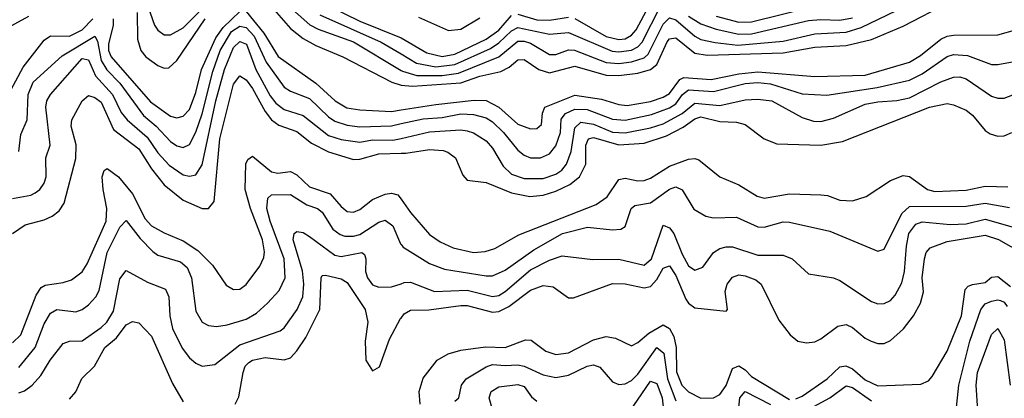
# Model space of a CAD drawing. Header units: inches. Extents: x 1173000 to 1307049, y 522583 to 678455.
# Tile 562 of 617: x 1218792 to 1221911, y 668289 to 669487. Entities that reach past the tile are written whole.
import ezdxf

# ---------------------------------------------------------------- set-up
doc = ezdxf.new("R2010")
doc.units = ezdxf.units.IN
doc.header["$MEASUREMENT"] = 0
doc.layers.add('B2616', color=7, linetype='Continuous')
doc.layers.add('B2626', color=7, linetype='Continuous')

msp = doc.modelspace()

# ---------------------------------------------------------------- linework, layer by layer
at = {"layer": 'B2616', "color": 5}
for points, elevation in [([(1219198.2, 669530), (1219219.7, 669470), (1219230, 669454.4), (1219250, 669439.8), (1219270, 669439.4), (1219310, 669461.8), (1219410, 669564.1)], 1540), ([(1219636.9, 669536.9), (1219710.9, 669470.9), (1219737.2, 669457.2), (1219850, 669417.2), (1220000, 669326.8)], 1540), ([(1219088.6, 669490), (1219088.6, 669470), (1219073.6, 669410), (1219074, 669390), (1219082.2, 669370), (1219207.2, 669227.2), (1219270, 669182.3), (1219290, 669176.9), (1219310, 669181.9), (1219330, 669202.8), (1219350, 669257.2), (1219367.9, 669330), (1219413.8, 669430), (1219437.3, 669462.7), (1219490, 669512.8)], 1480), ([(1219164.2, 669510), (1219165.2, 669425.2), (1219176.1, 669390), (1219191.9, 669370), (1219230, 669342.8), (1219250, 669334.1), (1219265.2, 669334.8), (1219290, 669358.4), (1219379.7, 669490)], 1520), ([(1219510, 669513.4), (1219565.1, 669445.1), (1219611, 669371), (1219730, 669286.6), (1219791, 669230), (1219828.6, 669208.6), (1219870, 669202), (1219970, 669196.7), (1220000, 669201.5)], 1480), ([(1219598.8, 669518.8), (1219650, 669459.9), (1219690, 669427.5), (1219730, 669406), (1219816.3, 669370), (1219971.3, 669290), (1220000, 669280.3)], 1520), ([(1219742.8, 669502.8), (1219936.7, 669416.7), (1220000, 669379.3)], 1560), ([(1219770.7, 669530.7), (1219870, 669482.2), (1220000, 669430.2)], 1580), ([(1218732.6, 669450), (1218821, 669499)], 1520), ([(1218750, 669236.8), (1218803.1, 669336.9), (1218870, 669422.3), (1218890, 669436), (1218950, 669435.5), (1218990, 669455.7), (1219023.9, 669490)], 1480), ([(1218789.8, 669070), (1218796.5, 669123.5), (1218816.1, 669170), (1218819.4, 669250), (1218834.8, 669290), (1218927, 669373), (1219030, 669435.6), (1219039.1, 669419.1), (1219050, 669358), (1219068.2, 669328.2), (1219110, 669286.4), (1219184.3, 669184.3), (1219224.9, 669150), (1219270, 669101.6), (1219290, 669088.3), (1219310, 669082.4), (1219330, 669092.1), (1219350, 669130.8), (1219370, 669189.4), (1219403.7, 669323.7), (1219427.4, 669390), (1219463.3, 669450), (1219490, 669467), (1219510, 669462.3), (1219535.1, 669435.1), (1219572.9, 669352.9), (1219630, 669273.6), (1219650, 669261.3), (1219710, 669237.8), (1219770, 669179.7), (1219790, 669165.8), (1219830, 669153.7), (1219870, 669148.1), (1219970, 669151.7), (1220000, 669158.3)], 1460), ([(1218770, 668921.6), (1218827.7, 668932.3), (1218841.1, 668938.9), (1218856.3, 668950), (1218870.4, 668970), (1218876.4, 668990), (1218875.7, 669050), (1218889.4, 669090.6), (1218875.8, 669210), (1218878.5, 669230), (1218889.9, 669250), (1218990, 669364.6), (1219010, 669359.9), (1219032.9, 669310), (1219086.4, 669250), (1219113.9, 669193.9), (1219133.1, 669170), (1219195.9, 669115.9), (1219230, 669065.9), (1219266.3, 669026.3), (1219310, 668996.5), (1219330, 668991.5), (1219350, 668996.4), (1219370, 669027.7), (1219414, 669230), (1219441.4, 669330), (1219470, 669398.8), (1219490, 669418.8), (1219510.5, 669410), (1219540.8, 669330), (1219586.2, 669246.2), (1219603.4, 669223.4), (1219630, 669203.5), (1219690, 669184.3), (1219770, 669120.8), (1219810, 669107.6), (1219870, 669099.4), (1219910, 669107.1), (1219974.3, 669105.7), (1220000, 669111.5)], 1440), ([(1218770, 668810.6), (1218810, 668837.9), (1218870, 668853.3), (1218895.1, 668864.9), (1218917.5, 668882.5), (1218933.8, 668906.2), (1218970, 669047.9), (1218970.9, 669090.9), (1218955.8, 669150), (1218957.4, 669170), (1218990.6, 669230), (1219010, 669247), (1219030, 669241.1), (1219050, 669225.9), (1219090, 669140.1), (1219170, 669078.5), (1219210, 669015), (1219250, 668964.1), (1219310, 668916.4), (1219370.4, 668889.6), (1219390, 668890.1), (1219408.5, 668911.5), (1219426.1, 669110), (1219470, 669282.7), (1219490, 669310.1), (1219510, 669296.6), (1219530, 669269.3), (1219570, 669196.2), (1219590.4, 669170.4), (1219613.2, 669153.2), (1219670, 669133.8), (1219716.6, 669096.6), (1219770, 669068.6), (1219850, 669044.7), (1219870, 669045.5), (1219930, 669062.7), (1220000, 669064.6)], 1420), ([(1218770, 668464.8), (1218795.7, 668490), (1218844.7, 668615.3), (1218860.9, 668639.1), (1218872.9, 668647.1), (1218930, 668655), (1218956.5, 668663.5), (1218990, 668689.6), (1219005.8, 668714.2), (1219066.8, 668850), (1219068.8, 668890), (1219056.8, 668950), (1219054.1, 668990), (1219059.8, 669010), (1219070, 669016.4), (1219105.2, 668990), (1219150, 668935.8), (1219190, 668857.4), (1219210, 668835.1), (1219250, 668812.4), (1219310, 668786.9), (1219356.6, 668756.6), (1219403.1, 668710), (1219446.6, 668646.6), (1219470, 668633.2), (1219490, 668634.6), (1219510, 668648.7), (1219553.2, 668706.8), (1219565.7, 668734.3), (1219567.9, 668752.1), (1219561.5, 668790), (1219522.9, 668890), (1219506.7, 668950), (1219509, 669031), (1219515.3, 669044.7), (1219530, 669055), (1219590, 669005.9), (1219610, 669001.8), (1219650, 669007.1), (1219670, 668996.5), (1219710, 668958.2), (1219776.1, 668936.1), (1219810, 668896.1), (1219830, 668880.1), (1219850, 668877.9), (1219870, 668886.1), (1219910, 668918.2), (1219950, 668935), (1219970, 668938.1), (1219990, 668932.8), (1220000, 668919)], 1380), ([(1218790, 668385.9), (1218841.5, 668450), (1218870, 668525), (1218890, 668558.6), (1218910, 668569.6), (1218970, 668562.9), (1218990, 668569.6), (1219010, 668584.4), (1219033.6, 668610), (1219044.1, 668630), (1219069.3, 668750.7), (1219110, 668830.2), (1219130, 668852.1), (1219174.4, 668794.4), (1219213.8, 668753.8), (1219230, 668742.1), (1219301.3, 668721.3), (1219323, 668703), (1219336.9, 668670), (1219350, 668564.4), (1219370.1, 668530.1), (1219390, 668519.1), (1219415.8, 668515.8), (1219450, 668521), (1219510, 668539), (1219542, 668558), (1219577, 668590), (1219613.9, 668630), (1219633.4, 668670), (1219629.6, 668730.4), (1219585.2, 668850), (1219575.4, 668890), (1219577.8, 668922.2), (1219590, 668933.4), (1219650, 668934.4), (1219701.3, 668901.3), (1219735.9, 668890), (1219750, 668877.6), (1219784.3, 668824.3), (1219807.2, 668807.2), (1219822.4, 668802.4), (1219850, 668801.8), (1219870, 668807.8), (1219930, 668846.4), (1219950, 668852.5), (1219974.3, 668834.3), (1219998.1, 668778.1), (1220000, 668775.8)], 1360), ([(1218790, 668306.1), (1218807.4, 668312.6), (1218831.6, 668330), (1218859.1, 668360.9), (1218889.4, 668410), (1218930, 668462.2), (1218950, 668469.4), (1218990, 668470.7), (1219050, 668513.2), (1219068.4, 668530), (1219090, 668565), (1219110, 668667), (1219130, 668693.8), (1219196.9, 668656.9), (1219254.6, 668634.6), (1219264.6, 668610), (1219267.5, 668550), (1219276, 668510), (1219307.2, 668447.2), (1219330, 668417.1), (1219350, 668399.8), (1219370, 668390.9), (1219410, 668395.3), (1219490, 668458.2), (1219617.3, 668502.7), (1219630, 668512.1), (1219671.4, 668570), (1219689.3, 668610), (1219692.7, 668650), (1219688, 668692), (1219659, 668790), (1219661.8, 668810), (1219670, 668816.8), (1219690, 668813.4), (1219710, 668801.3), (1219790, 668741.6), (1219810, 668737.5), (1219875.6, 668750), (1219884.2, 668744.2), (1219888.3, 668730), (1219887.7, 668690), (1219893.7, 668670), (1219910, 668648.4), (1219930, 668640.4), (1219970, 668641.2), (1220000, 668651.5)], 1340), ([(1219475.2, 668270), (1219486.4, 668293.6), (1219499.8, 668370), (1219507, 668390), (1219518.3, 668401.7), (1219530.2, 668409.8), (1219570, 668418.4), (1219630, 668410.1), (1219650, 668417), (1219670, 668438.8), (1219698.3, 668481.7), (1219742.8, 668570), (1219746.7, 668670), (1219750, 668677.8), (1219761, 668679), (1219810, 668666.8), (1219830, 668655.8), (1219886.8, 668570), (1219895.1, 668530), (1219886.1, 668470), (1219888.7, 668410), (1219910, 668375.8), (1219931.6, 668388.4), (1219963.9, 668476.1), (1219998.8, 668541.2), (1220000, 668542.8)], 1320), ([(1218950, 668285.8), (1218970.5, 668309.5), (1218988.8, 668351.2), (1219029.9, 668390), (1219061.7, 668450), (1219099.5, 668480.5), (1219130, 668521.7), (1219150, 668532.3), (1219170, 668528), (1219210, 668485.4), (1219275.9, 668335.9), (1219310, 668277.4)], 1320)]:
    msp.add_lwpolyline(points, dxfattribs=dict(at, elevation=elevation))
at = {"layer": 'B2626', "color": 5}
for points, elevation in [([(1220000, 669326.8), (1220004.3, 669324.3), (1220050.5, 669310.5), (1220130, 669310.3), (1220182.1, 669317.9), (1220309.9, 669370), (1220370, 669418.9), (1220390, 669419.8), (1220410, 669412.6), (1220470, 669377.3), (1220490, 669377), (1220530, 669392.2), (1220549, 669391), (1220650, 669352.1), (1220690, 669348.2), (1220730, 669353.7), (1220770, 669366.9), (1220782.3, 669377.7), (1220830, 669473.6), (1220850, 669493.1), (1220870, 669486.7), (1220930, 669434.9), (1220950, 669424.6), (1220994.6, 669414.6), (1221067, 669407), (1221210, 669419.3), (1221310, 669442.4), (1221410, 669447.6), (1221457, 669463), (1221678.5, 669570)], 1540), ([(1220000, 669280.3), (1220000.2, 669280.2), (1220036.5, 669276.5), (1220190, 669287.7), (1220250, 669308.9), (1220316.5, 669323.5), (1220342.8, 669337.2), (1220370, 669359.9), (1220390, 669361.5), (1220436.8, 669330), (1220470, 669318.8), (1220550, 669340), (1220650, 669312), (1220690, 669310.6), (1220750, 669317.7), (1220790, 669330), (1220810, 669345.5), (1220842.9, 669417.1), (1220850, 669426.2), (1220870, 669430.3), (1220930, 669381.8), (1220970, 669374.6), (1221210, 669382.3), (1221310, 669400), (1221410, 669405.2), (1221490, 669424.3), (1221590, 669466.8), (1221736.7, 669543.3)], 1520), ([(1220000, 669379.3), (1220049.6, 669350), (1220110, 669338.3), (1220170, 669345.3), (1220283.6, 669396.4), (1220310, 669413.9), (1220350, 669452), (1220370, 669462.2), (1220470, 669441.3), (1220530, 669446.6), (1220668.2, 669388.2), (1220690, 669385.3), (1220729.5, 669390.5), (1220750, 669401), (1220764.1, 669415.9), (1220821.5, 669530)], 1560), ([(1220370, 669505.3), (1220430, 669487), (1220470, 669486.2), (1220530, 669495.3)], 1580), ([(1220550, 669490.8), (1220650, 669434.1), (1220690, 669424.1), (1220710, 669426.7), (1220730, 669438.3), (1220744.6, 669455.4), (1220785.3, 669530)], 1580), ([(1220998.5, 669498.5), (1221070, 669479.6), (1221110, 669480.3), (1221310.6, 669530.6)], 1580), ([(1220000, 669430.2), (1220000.6, 669430), (1220082, 669382), (1220130, 669370.8), (1220170, 669377.9), (1220270, 669425.6), (1220310, 669454), (1220350, 669501.1)], 1580), ([(1220000, 669201.5), (1220110, 669219.2), (1220232.1, 669232.1), (1220270, 669231.8), (1220309.3, 669210), (1220370, 669156.8), (1220410, 669141.7), (1220430, 669143.3), (1220444.7, 669155.3), (1220448.5, 669191.5), (1220455.9, 669210), (1220550, 669248.5), (1220635.3, 669235.3), (1220690, 669218.6), (1220716, 669216), (1220790, 669227.9), (1220830, 669241.7), (1220850, 669254.2), (1220882.5, 669297.5), (1220895.3, 669304.7), (1220982.1, 669297.9), (1221070, 669316), (1221130, 669322.2), (1221310, 669307.3), (1221470, 669312), (1221610, 669352.9), (1221645.6, 669374.4), (1221710, 669425.7), (1221730, 669435.1), (1221750, 669438.7), (1221890, 669439.2), (1222010, 669473.4)], 1480), ([(1220055.8, 669495.8), (1220150, 669452.7), (1220190, 669457.3), (1220250, 669493.7)], 1620), ([(1220910, 669498), (1220950, 669474.1), (1220997.7, 669457.7), (1221070, 669441.5), (1221110, 669442.7), (1221290, 669484.5), (1221330, 669488.2), (1221390, 669486.3), (1221430, 669492.9)], 1560), ([(1220000, 669158.3), (1220070, 669173.8), (1220130, 669177.4), (1220190, 669189.6), (1220230, 669187.3), (1220270, 669176.4), (1220290, 669164.1), (1220325, 669130), (1220370, 669074.1), (1220390, 669058.7), (1220410, 669050.5), (1220442, 669050), (1220470, 669062.5), (1220490, 669087.7), (1220504.6, 669130), (1220507.4, 669172.6), (1220520.6, 669190), (1220550, 669204.6), (1220590, 669203.4), (1220670, 669172.7), (1220710, 669169.2), (1220793.3, 669186.7), (1220850, 669208.4), (1220870, 669221.3), (1220891, 669250), (1220910, 669265.3), (1220990, 669260), (1221090, 669285.4), (1221130, 669289), (1221170, 669284.7), (1221270, 669252.2), (1221348.9, 669248.9), (1221507.4, 669272.6), (1221610, 669296.1), (1221650, 669315.6), (1221730, 669371.1), (1221750, 669377.3), (1221794.1, 669374.1), (1221870, 669345.2), (1221890, 669345), (1221970, 669360.7)], 1460), ([(1220000, 669111.5), (1220090, 669132), (1220190, 669139), (1220210, 669135.6), (1220230, 669128.9), (1220270, 669103.8), (1220290, 669080.5), (1220323.6, 669023.6), (1220350, 668998.8), (1220390, 668984.6), (1220450, 668984.3), (1220490, 668998.1), (1220509.1, 669010.9), (1220524.4, 669030), (1220539.2, 669070), (1220550, 669145), (1220570, 669162.7), (1220610, 669156.2), (1220670, 669131), (1220710, 669129.5), (1220790, 669144.5), (1220830, 669158), (1220889.9, 669190), (1220930, 669223.5), (1221010, 669215.7), (1221090, 669233.6), (1221130, 669236.1), (1221174.4, 669230), (1221270, 669177.8), (1221306.2, 669166.2), (1221330, 669164.6), (1221370, 669175.2), (1221470, 669220.1), (1221510, 669227.7), (1221570, 669231.1), (1221610, 669239.9), (1221710, 669290.7), (1221750, 669305.2), (1221770, 669306.2), (1221790, 669300.1), (1221870, 669245.7), (1221890, 669238.4), (1221910, 669238.6), (1221970, 669261.7)], 1440), ([(1220000, 669064.6), (1220015, 669065), (1220090, 669076.5), (1220133.3, 669073.3), (1220148.4, 669068.4), (1220172.2, 669050), (1220195.3, 668995.3), (1220210, 668979.6), (1220270, 668972.1), (1220350, 668939.4), (1220408, 668928), (1220450, 668931.8), (1220490, 668944), (1220534.5, 668965.5), (1220565.2, 668990), (1220585.1, 669030), (1220585.4, 669090), (1220594.2, 669110), (1220610, 669114.2), (1220690, 669090.8), (1220770, 669096), (1220840.6, 669119.4), (1220893.1, 669146.8), (1220930, 669173.1), (1220950, 669179.3), (1221010, 669164.9), (1221062.8, 669162.8), (1221090, 669155.5), (1221150.2, 669110), (1221190, 669093.9), (1221330, 669089.7), (1221398.4, 669101.6), (1221673.5, 669210), (1221730, 669222), (1221750, 669218.1), (1221790, 669200.5), (1221810, 669184.6), (1221850, 669136.3), (1221865.7, 669125.7), (1221890, 669118.8), (1221910, 669119.9), (1221934.4, 669130)], 1420), ([(1220000, 668919), (1220030, 668877.4), (1220090, 668807.4), (1220124.3, 668784.3), (1220165, 668765), (1220230, 668750.4), (1220266.4, 668753.6), (1220297.1, 668762.9), (1220373.3, 668806.7), (1220618, 668902), (1220653.4, 668926.6), (1220690, 668981.7), (1220710, 668985.2), (1220750, 668977.4), (1220770, 668978.4), (1220790, 668985.6), (1220850, 669023.2), (1220910, 669045.5), (1220930, 669047.5), (1220943.4, 669043.4), (1221010, 668990.2), (1221070, 668964.7), (1221128.2, 668928.2), (1221150, 668922.7), (1221230, 668935.7), (1221330, 668933.4), (1221351, 668931), (1221390, 668916.5), (1221430, 668913.7), (1221472.6, 668927.4), (1221550, 668977.8), (1221590, 668993.9), (1221610, 668990.7), (1221667.8, 668950), (1221690, 668943.4), (1221790, 668947.4), (1221850, 668959.9), (1221921.5, 668958.5)], 1380), ([(1220000, 668775.8), (1220007.1, 668767.1), (1220090, 668715.6), (1220137.5, 668697.5), (1220270, 668676.3), (1220290, 668676.9), (1220330, 668694.7), (1220421, 668759), (1220511.5, 668810), (1220590.8, 668830.8), (1220670, 668821.9), (1220696.1, 668823.9), (1220710, 668832.2), (1220729.4, 668890), (1220740.7, 668899.3), (1220790, 668907.6), (1220850, 668951), (1220870, 668958.2), (1220890, 668948.4), (1220927.3, 668887.3), (1220965, 668865), (1220990, 668860.1), (1221062.2, 668862.2), (1221130, 668831.2), (1221150, 668830.6), (1221210, 668847.4), (1221230, 668846.7), (1221357.6, 668817.6), (1221510, 668754.2), (1221530, 668761.2), (1221586.3, 668873.7), (1221610, 668895.6), (1221790, 668897.1), (1221850, 668906.8), (1221927.2, 668892.8)], 1360), ([(1220000, 668651.5), (1220010, 668655), (1220030, 668656.5), (1220106.6, 668626.6), (1220210, 668630.8), (1220290, 668610.9), (1220310, 668614.7), (1220330, 668626.9), (1220410, 668695.9), (1220470, 668726.4), (1220510, 668740.1), (1220607.8, 668727.8), (1220690, 668729.7), (1220770, 668710.5), (1220793.5, 668730), (1220830, 668836.6), (1220850, 668828.9), (1220863.9, 668810), (1220890, 668744.8), (1220910, 668708), (1220930, 668694.5), (1220955.6, 668704.4), (1220990, 668750.2), (1221010, 668763), (1221030, 668768.2), (1221050, 668768.3), (1221130, 668741.8), (1221210, 668742.1), (1221238.9, 668730), (1221290, 668683.1), (1221370, 668670.2), (1221390, 668662), (1221490, 668594.8), (1221510, 668587.8), (1221530, 668588.4), (1221550, 668598.8), (1221564.8, 668615.2), (1221585.8, 668654.1), (1221594.6, 668690), (1221600.4, 668770), (1221607.9, 668810), (1221630, 668840.3), (1221650, 668847), (1221739.4, 668839.4), (1221790, 668840.6), (1221850, 668855.5), (1221950, 668827.4)], 1340), ([(1220000, 668542.8), (1220010, 668556.2), (1220030, 668568.3), (1220088.5, 668568.5), (1220190, 668582.9), (1220210, 668582.5), (1220290, 668561.6), (1220310, 668563.8), (1220341, 668579), (1220410, 668631.2), (1220450, 668646.1), (1220481.5, 668641.5), (1220530, 668607), (1220546.5, 668606.5), (1220670, 668652.7), (1220710, 668651.4), (1220770, 668638.1), (1220790, 668643.2), (1220810, 668664.8), (1220830, 668700.6), (1220850, 668708), (1220870, 668677.4), (1220902.3, 668602.3), (1220910, 668590.1), (1220930, 668575.7), (1221030, 668564.9), (1221033.8, 668570), (1221026.8, 668626.8), (1221033.2, 668650), (1221050, 668672.2), (1221070, 668679.4), (1221090, 668676.5), (1221123.5, 668663.5), (1221140.6, 668650), (1221196.1, 668536.1), (1221232.3, 668490), (1221256.9, 668470), (1221284.2, 668464.2), (1221310, 668467.9), (1221330, 668477.3), (1221383, 668517), (1221410, 668522), (1221430, 668512.9), (1221470, 668479.5), (1221488.6, 668470), (1221510, 668462.1), (1221530, 668461.8), (1221550, 668471.6), (1221590.9, 668509.1), (1221622.8, 668550), (1221645.1, 668590), (1221654.2, 668625.8), (1221650.9, 668670), (1221658.2, 668730), (1221662.6, 668750), (1221675.4, 668764.6), (1221730, 668784.8), (1221850, 668805.3), (1221891.8, 668791.8), (1221970, 668747.3)], 1320), ([(1221250, 668286.8), (1221270, 668295.4), (1221350, 668350.1), (1221390, 668388.9), (1221408.9, 668391.1), (1221430, 668382.4), (1221470, 668347.7), (1221510, 668328.7), (1221646.5, 668333.5), (1221670, 668344.5), (1221682.2, 668357.8), (1221730, 668438), (1221774.8, 668550), (1221786.5, 668633.5), (1221796.2, 668643.8), (1221810, 668648.9), (1221850, 668655.9), (1221870, 668672), (1221890, 668674.6), (1221930, 668642.2)], 1280), ([(1221750, 668170.4), (1221766.1, 668330), (1221800.9, 668470), (1221836, 668570), (1221850, 668587.4), (1221870, 668596.1), (1221890, 668600.7), (1221898.1, 668598.1), (1221910, 668593.4), (1221919.4, 668579.4)], 1260), ([(1220060.7, 668270), (1220057.1, 668310), (1220070, 668352.7), (1220114.5, 668410), (1220149.7, 668430), (1220190, 668441.4), (1220267.9, 668452.1), (1220330, 668449.5), (1220394.4, 668474.3), (1220412.4, 668472.4), (1220458.5, 668438.5), (1220490, 668427.2), (1220530, 668432.8), (1220610, 668473.6), (1220650, 668484), (1220679, 668479), (1220730, 668454.7), (1220750, 668465.5), (1220784.8, 668495.2), (1220830, 668521.4), (1220850, 668510.1), (1220864, 668484), (1220870.9, 668450), (1220872.1, 668372.1), (1220889.6, 668330), (1220910, 668308.9), (1220950, 668289.5), (1220989.9, 668290.1), (1221010, 668300.8), (1221030, 668328.9), (1221050, 668383.1), (1221070, 668391.4), (1221090, 668379.3), (1221110, 668358.3), (1221230, 668285.5)], 1280), ([(1221827.1, 668250), (1221821.3, 668330), (1221826, 668370), (1221870, 668490.9), (1221890, 668509.4), (1221910, 668474.4), (1221929.3, 668330)], 1240), ([(1220170, 668280.1), (1220182.9, 668290), (1220191.3, 668330), (1220206.4, 668350), (1220270, 668388.8), (1220290, 668395.4), (1220330, 668392.2), (1220370, 668395.1), (1220390, 668390.8), (1220450, 668362.9), (1220490, 668355.1), (1220530, 668362.1), (1220590, 668391), (1220610, 668394.4), (1220630, 668387.3), (1220670, 668340.6), (1220690, 668332.6), (1220710, 668334.3), (1220730, 668345.2), (1220750, 668365.5), (1220810, 668449.1), (1220832.1, 668432.1), (1220843.5, 668350), (1220870, 668280.9)], 1260), ([(1220291.2, 668248.8), (1220279.1, 668290), (1220285.3, 668310), (1220310, 668324.9), (1220370, 668332.3), (1220390, 668325.9), (1220413.7, 668293.7), (1220430, 668280.1)], 1240), ([(1220710, 668226), (1220790, 668342.9), (1220810, 668335.8), (1220827.3, 668290), (1220833.3, 668233.3)], 1240), ([(1221270, 668243.1), (1221358.1, 668290), (1221410, 668327.9), (1221430, 668322.9), (1221490, 668280.6)], 1260), ([(1221068.4, 668250), (1221073.2, 668290), (1221090, 668310.1), (1221170, 668269.3)], 1260)]:
    msp.add_lwpolyline(points, dxfattribs=dict(at, elevation=elevation))

doc.saveas('drawing.dxf')
